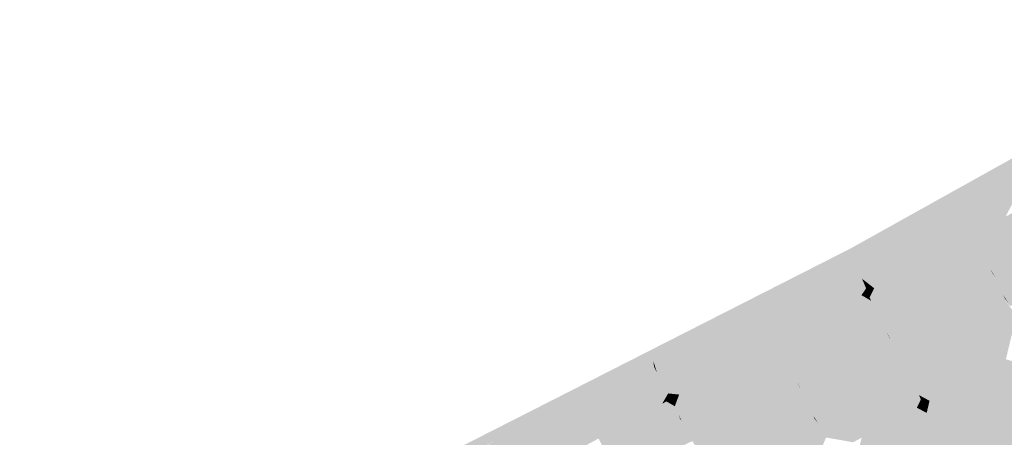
# Model space of a CAD drawing. Header units: metres. Extents: x 164696 to 183842, y 382615 to 387356.
# Tile 825 of 1056: x 182724.96 to 182733.61, y 386661.55 to 386665.22. Entities that reach past the tile are written whole.
import ezdxf

# ---------------------------------------------------------------- set-up
doc = ezdxf.new("R2010")
doc.units = ezdxf.units.M
doc.layers.add('C3D-SURFACE_TINSURFACE', color=7, linetype='Continuous')

msp = doc.modelspace()

# ---------------------------------------------------------------- linework, layer by layer
at = {"layer": 'C3D-SURFACE_TINSURFACE', "color": 11, "linetype": 'Continuous', "lineweight": -3, "true_color": 0xff8585}
for points in [[(182733.2525, 386663.7331), (182735.8681, 386665.2194), (182732.2625, 386663.2074)], [(182733.2525, 386663.7331), (182734.3267, 386664.3222), (182735.8681, 386665.2194)], [(182733.7964, 386663.8827), (182733.4745, 386663.4059), (182733.8249, 386663.9134)], [(182733.8249, 386663.9134), (182733.4745, 386663.4059), (182733.5117, 386663.4261)], [(182733.8249, 386663.9134), (182733.5117, 386663.4261), (182733.8353, 386663.9191)], [(182733.8314, 386663.9017), (182733.8353, 386663.9191), (182733.5117, 386663.4261)], [(182733.7465, 386663.836), (182733.3626, 386663.3452), (182733.3999, 386663.3654)], [(182733.6954, 386663.7821), (182733.3626, 386663.3452), (182733.7465, 386663.836)], [(182733.7465, 386663.836), (182733.3999, 386663.3654), (182733.7598, 386663.8432)], [(182733.7598, 386663.8432), (182733.3999, 386663.3654), (182733.4372, 386663.3857)], [(182733.7598, 386663.8432), (182733.4372, 386663.3857), (182733.7964, 386663.8827)], [(182733.7964, 386663.8827), (182733.4372, 386663.3857), (182733.4745, 386663.4059)], [(182733.8314, 386663.9017), (182733.5117, 386663.4261), (182733.549, 386663.4464)], [(182733.8314, 386663.9017), (182733.549, 386663.4464), (182733.5863, 386663.4666)], [(182733.8314, 386663.9017), (182733.5863, 386663.4666), (182733.843, 386663.908)], [(182733.843, 386663.908), (182733.5863, 386663.4666), (182733.6236, 386663.4868)], [(182733.6954, 386663.7821), (182733.2525, 386663.7331), (182732.2625, 386663.2074)], [(182733.6954, 386663.7821), (182732.2625, 386663.2074), (182733.3254, 386663.325)], [(182733.6954, 386663.7821), (182733.3254, 386663.325), (182733.3626, 386663.3452)], [(182733.6236, 386663.4868), (182733.476, 386663.06), (182733.6608, 386663.5071)], [(182733.6608, 386663.5071), (182733.476, 386663.06), (182733.494, 386663.0176)], [(182733.5863, 386663.4666), (182733.476, 386663.06), (182733.6236, 386663.4868)], [(182733.6608, 386663.5071), (182733.494, 386663.0176), (182733.5402, 386662.942)], [(182733.6608, 386663.5071), (182733.5402, 386662.942), (182733.698, 386663.5273)], [(182733.698, 386663.5273), (182733.5402, 386662.942), (182734.3099, 386663.3659)], [(182733.4372, 386663.3857), (182733.476, 386663.06), (182733.4745, 386663.4059)], [(182733.4745, 386663.4059), (182733.476, 386663.06), (182733.5117, 386663.4261)], [(182733.549, 386663.4464), (182733.476, 386663.06), (182733.5863, 386663.4666)], [(182733.549, 386663.4464), (182733.5117, 386663.4261), (182733.476, 386663.06)], [(182733.2882, 386663.3036), (182733.3254, 386663.325), (182732.2625, 386663.2074)], [(182733.2882, 386663.3036), (182733.476, 386663.06), (182733.3254, 386663.325)], [(182733.3254, 386663.325), (182733.476, 386663.06), (182733.3626, 386663.3452)], [(182733.3626, 386663.3452), (182733.476, 386663.06), (182733.3999, 386663.3654)], [(182733.3999, 386663.3654), (182733.476, 386663.06), (182733.4372, 386663.3857)], [(182733.5402, 386662.942), (182734.3326, 386663.3213), (182734.3099, 386663.3659)], [(182733.5402, 386662.942), (182734.3553, 386663.2766), (182734.3326, 386663.3213)], [(182733.2882, 386663.3036), (182732.2625, 386663.2074), (182733.2509, 386663.2834)], [(182732.2625, 386663.2074), (182733.2136, 386663.2632), (182733.2509, 386663.2834)], [(182732.2625, 386663.2074), (182733.1764, 386663.243), (182733.2136, 386663.2632)], [(182732.2625, 386663.2074), (182733.1391, 386663.2227), (182733.1764, 386663.243)], [(182732.2625, 386663.2074), (182733.1018, 386663.2025), (182733.1391, 386663.2227)], [(182733.1018, 386663.2025), (182733.476, 386663.06), (182733.1391, 386663.2227)], [(182733.1764, 386663.243), (182733.1391, 386663.2227), (182733.476, 386663.06)], [(182733.2136, 386663.2632), (182733.1764, 386663.243), (182733.476, 386663.06)], [(182733.2136, 386663.2632), (182733.476, 386663.06), (182733.2509, 386663.2834)], [(182733.2882, 386663.3036), (182733.2509, 386663.2834), (182733.476, 386663.06)], [(182734.3674, 386663.2468), (182734.3553, 386663.2766), (182733.5402, 386662.942)], [(182733.567, 386662.8788), (182734.3674, 386663.2468), (182733.5402, 386662.942)], [(182733.567, 386662.8788), (182734.3802, 386663.2165), (182734.3674, 386663.2468)], [(182725.0444, 386659.4419), (182732.2625, 386663.2074), (182720.4644, 386657.2005)], [(182725.0444, 386659.4419), (182729.1334, 386661.513), (182732.2625, 386663.2074)], [(182729.1334, 386661.513), (182730.527, 386662.2178), (182732.2625, 386663.2074)], [(182732.2625, 386663.2074), (182730.527, 386662.2178), (182731.5741, 386662.3686)], [(182732.2625, 386663.2074), (182731.5741, 386662.3686), (182731.6113, 386662.3889)], [(182731.6485, 386662.4091), (182732.2625, 386663.2074), (182731.6113, 386662.3889)], [(182731.6858, 386662.4293), (182732.2625, 386663.2074), (182731.6485, 386662.4091)], [(182731.6858, 386662.4293), (182731.7231, 386662.4507), (182732.2625, 386663.2074)], [(182731.7231, 386662.4507), (182731.7604, 386662.4709), (182732.2625, 386663.2074)], [(182731.7604, 386662.4709), (182731.7976, 386662.4911), (182732.2625, 386663.2074)], [(182731.7976, 386662.4911), (182731.8349, 386662.5113), (182732.2625, 386663.2074)], [(182731.8349, 386662.5113), (182731.8722, 386662.5316), (182732.2625, 386663.2074)], [(182731.8722, 386662.5316), (182731.9094, 386662.5518), (182732.2625, 386663.2074)], [(182731.9094, 386662.5518), (182731.9466, 386662.572), (182732.2625, 386663.2074)], [(182731.9839, 386662.5923), (182732.2625, 386663.2074), (182731.9466, 386662.572)], [(182731.9839, 386662.5923), (182732.0212, 386662.6125), (182732.2625, 386663.2074)], [(182732.0212, 386662.6125), (182732.2829, 386663.1078), (182732.2625, 386663.2074)], [(182732.6547, 386662.9586), (182732.2625, 386663.2074), (182732.2829, 386663.1078)], [(182732.6547, 386662.9586), (182732.692, 386662.9789), (182732.2625, 386663.2074)], [(182732.692, 386662.9789), (182732.7292, 386662.9991), (182732.2625, 386663.2074)], [(182732.7292, 386662.9991), (182732.7664, 386663.0193), (182732.2625, 386663.2074)], [(182732.7664, 386663.0193), (182732.8037, 386663.0395), (182732.2625, 386663.2074)], [(182732.2625, 386663.2074), (182732.8037, 386663.0395), (182732.841, 386663.0598)], [(182732.2625, 386663.2074), (182732.841, 386663.0598), (182732.8782, 386663.08)], [(182732.2625, 386663.2074), (182732.8782, 386663.08), (182732.9155, 386663.1002)], [(182732.9528, 386663.1216), (182732.2625, 386663.2074), (182732.9155, 386663.1002)], [(182732.9528, 386663.1216), (182732.9901, 386663.1418), (182732.2625, 386663.2074)], [(182732.9901, 386663.1418), (182733.0273, 386663.162), (182732.2625, 386663.2074)], [(182732.2625, 386663.2074), (182733.0273, 386663.162), (182733.0645, 386663.1823)], [(182732.2625, 386663.2074), (182733.0645, 386663.1823), (182733.1018, 386663.2025)], [(182732.9528, 386663.1216), (182733.5031, 386662.9988), (182732.9901, 386663.1418)], [(182732.9901, 386663.1418), (182733.5031, 386662.9988), (182733.0273, 386663.162)], [(182733.0273, 386663.162), (182733.494, 386663.0176), (182733.0645, 386663.1823)], [(182733.0273, 386663.162), (182733.5031, 386662.9988), (182733.494, 386663.0176)], [(182733.0645, 386663.1823), (182733.476, 386663.06), (182733.1018, 386663.2025)], [(182733.0645, 386663.1823), (182733.494, 386663.0176), (182733.476, 386663.06)], [(182733.567, 386662.8788), (182733.5849, 386662.8418), (182734.3802, 386663.2165)], [(182733.5849, 386662.8418), (182734.393, 386663.1863), (182734.3802, 386663.2165)], [(182733.5849, 386662.8418), (182734.4058, 386663.156), (182734.393, 386663.1863)], [(182733.5849, 386662.8418), (182733.6031, 386662.7963), (182734.4058, 386663.156)], [(182734.4058, 386663.156), (182733.6031, 386662.7963), (182733.6637, 386662.6978)], [(182732.0212, 386662.6125), (182732.0585, 386662.6327), (182732.2829, 386663.1078)], [(182732.0585, 386662.6327), (182732.0957, 386662.653), (182732.2829, 386663.1078)], [(182732.133, 386662.6743), (182732.2829, 386663.1078), (182732.0957, 386662.653)], [(182732.1702, 386662.6945), (182732.2829, 386663.1078), (182732.133, 386662.6743)], [(182732.1702, 386662.6945), (182732.3019, 386663.0694), (182732.2829, 386663.1078)], [(182732.1702, 386662.6945), (182732.2075, 386662.7148), (182732.3019, 386663.0694)], [(182732.2075, 386662.7148), (182732.3208, 386663.031), (182732.3019, 386663.0694)], [(182732.6547, 386662.9586), (182732.2829, 386663.1078), (182732.3019, 386663.0694)], [(182732.6174, 386662.9384), (182732.3019, 386663.0694), (182732.3208, 386663.031)], [(182732.6174, 386662.9384), (182732.6547, 386662.9586), (182732.3019, 386663.0694)], [(182732.8037, 386663.0395), (182732.6303, 386662.3714), (182732.841, 386663.0598)], [(182732.841, 386663.0598), (182732.6303, 386662.3714), (182732.6474, 386662.3409)], [(182732.841, 386663.0598), (182732.6474, 386662.3409), (182733.6031, 386662.7963)], [(182732.841, 386663.0598), (182733.6031, 386662.7963), (182732.8782, 386663.08)], [(182732.9155, 386663.1002), (182732.8782, 386663.08), (182733.567, 386662.8788)], [(182733.567, 386662.8788), (182732.8782, 386663.08), (182733.5849, 386662.8418)], [(182732.8782, 386663.08), (182733.6031, 386662.7963), (182733.5849, 386662.8418)], [(182732.9528, 386663.1216), (182732.9155, 386663.1002), (182733.567, 386662.8788)], [(182732.9528, 386663.1216), (182733.567, 386662.8788), (182733.5031, 386662.9988)], [(182732.2075, 386662.7148), (182732.2448, 386662.735), (182732.3208, 386663.031)], [(182732.2448, 386662.735), (182732.3398, 386662.9925), (182732.3208, 386663.031)], [(182732.2448, 386662.735), (182732.282, 386662.7552), (182732.3398, 386662.9925)], [(182732.282, 386662.7552), (182732.3622, 386662.9402), (182732.3398, 386662.9925)], [(182732.5801, 386662.9182), (182732.3208, 386663.031), (182732.3398, 386662.9925)], [(182732.5801, 386662.9182), (182732.6174, 386662.9384), (182732.3208, 386663.031)], [(182732.5429, 386662.8979), (182732.3398, 386662.9925), (182732.3622, 386662.9402)], [(182732.5429, 386662.8979), (182732.5801, 386662.9182), (182732.3398, 386662.9925)], [(182732.692, 386662.9789), (182732.6547, 386662.9586), (182732.5288, 386662.5719)], [(182732.692, 386662.9789), (182732.5288, 386662.5719), (182732.5551, 386662.518)], [(182732.6547, 386662.9586), (182732.6174, 386662.9384), (182732.5288, 386662.5719)], [(182732.7292, 386662.9991), (182732.692, 386662.9789), (182732.5551, 386662.518)], [(182732.7292, 386662.9991), (182732.5551, 386662.518), (182732.5814, 386662.4641)], [(182732.7664, 386663.0193), (182732.7292, 386662.9991), (182732.5814, 386662.4641)], [(182732.7664, 386663.0193), (182732.5814, 386662.4641), (182732.6131, 386662.4018)], [(182732.7664, 386663.0193), (182732.6131, 386662.4018), (182732.8037, 386663.0395)], [(182732.8037, 386663.0395), (182732.6131, 386662.4018), (182732.6303, 386662.3714)], [(182733.5402, 386662.942), (182733.494, 386663.0176), (182733.5031, 386662.9988)], [(182733.567, 386662.8788), (182733.5402, 386662.942), (182733.5031, 386662.9988)], [(182732.282, 386662.7552), (182732.3193, 386662.7754), (182732.3622, 386662.9402)], [(182732.3566, 386662.7957), (182732.3622, 386662.9402), (182732.3193, 386662.7754)], [(182732.3566, 386662.7957), (182732.3975, 386662.8551), (182732.3622, 386662.9402)], [(182732.4683, 386662.8564), (182732.3622, 386662.9402), (182732.3975, 386662.8551)], [(182732.5056, 386662.8766), (182732.3622, 386662.9402), (182732.4683, 386662.8564)], [(182732.5056, 386662.8766), (182732.5429, 386662.8979), (182732.3622, 386662.9402)], [(182732.5056, 386662.8766), (182732.4683, 386662.8564), (182732.4421, 386662.7461)], [(182732.5056, 386662.8766), (182732.4421, 386662.7461), (182732.4568, 386662.7173)], [(182732.5056, 386662.8766), (182732.4568, 386662.7173), (182732.4714, 386662.6885)], [(182732.5429, 386662.8979), (182732.5056, 386662.8766), (182732.4714, 386662.6885)], [(182732.5429, 386662.8979), (182732.4714, 386662.6885), (182732.4861, 386662.6597)], [(182732.5429, 386662.8979), (182732.4861, 386662.6597), (182732.5801, 386662.9182)], [(182732.5801, 386662.9182), (182732.4861, 386662.6597), (182732.5025, 386662.6258)], [(182732.6174, 386662.9384), (182732.5801, 386662.9182), (182732.5025, 386662.6258)], [(182732.6174, 386662.9384), (182732.5025, 386662.6258), (182732.5288, 386662.5719)], [(182732.3566, 386662.7957), (182732.3193, 386662.7754), (182732.4421, 386662.7461)], [(182732.3566, 386662.7957), (182732.3938, 386662.8159), (182732.3975, 386662.8551)], [(182732.3566, 386662.7957), (182732.4128, 386662.8036), (182732.3938, 386662.8159)], [(182732.3566, 386662.7957), (182732.4274, 386662.7749), (182732.4128, 386662.8036)], [(182732.3566, 386662.7957), (182732.4421, 386662.7461), (182732.4274, 386662.7749)], [(182732.3938, 386662.8159), (182732.4311, 386662.8361), (182732.3975, 386662.8551)], [(182732.3938, 386662.8159), (182732.4128, 386662.8036), (182732.4311, 386662.8361)], [(182732.4311, 386662.8361), (182732.4683, 386662.8564), (182732.3975, 386662.8551)], [(182732.4311, 386662.8361), (182732.4128, 386662.8036), (182732.4274, 386662.7749)], [(182732.4311, 386662.8361), (182732.4274, 386662.7749), (182732.4683, 386662.8564)], [(182732.4683, 386662.8564), (182732.4274, 386662.7749), (182732.4421, 386662.7461)], [(182733.6031, 386662.7963), (182732.6474, 386662.3409), (182732.6646, 386662.3104)], [(182733.365, 386662.0903), (182733.6031, 386662.7963), (182732.6646, 386662.3104)], [(182733.365, 386662.0903), (182733.4023, 386662.1105), (182733.6031, 386662.7963)], [(182733.4023, 386662.1105), (182733.6164, 386662.7679), (182733.6031, 386662.7963)], [(182733.6031, 386662.7963), (182733.6164, 386662.7679), (182733.6637, 386662.6978)], [(182732.1702, 386662.6945), (182732.5025, 386662.6258), (182732.2075, 386662.7148)], [(182732.2075, 386662.7148), (182732.5025, 386662.6258), (182732.2448, 386662.735)], [(182732.2448, 386662.735), (182732.4714, 386662.6885), (182732.282, 386662.7552)], [(182732.2448, 386662.735), (182732.4861, 386662.6597), (182732.4714, 386662.6885)], [(182732.2448, 386662.735), (182732.5025, 386662.6258), (182732.4861, 386662.6597)], [(182732.3193, 386662.7754), (182732.282, 386662.7552), (182732.4568, 386662.7173)], [(182732.282, 386662.7552), (182732.4714, 386662.6885), (182732.4568, 386662.7173)], [(182732.3193, 386662.7754), (182732.4568, 386662.7173), (182732.4421, 386662.7461)], [(182733.4023, 386662.1105), (182733.6297, 386662.7395), (182733.6164, 386662.7679)], [(182733.4395, 386662.1307), (182733.6297, 386662.7395), (182733.4023, 386662.1105)], [(182733.4768, 386662.151), (182733.6297, 386662.7395), (182733.4395, 386662.1307)], [(182733.5141, 386662.1712), (182733.6297, 386662.7395), (182733.4768, 386662.151)], [(182733.5514, 386662.1914), (182733.6297, 386662.7395), (182733.5141, 386662.1712)], [(182733.5514, 386662.1914), (182733.6901, 386662.6528), (182733.6297, 386662.7395)], [(182731.9839, 386662.5923), (182732.5959, 386662.4323), (182732.0212, 386662.6125)], [(182732.0212, 386662.6125), (182732.5959, 386662.4323), (182732.0585, 386662.6327)], [(182732.0585, 386662.6327), (182732.5814, 386662.4641), (182732.0957, 386662.653)], [(182732.0585, 386662.6327), (182732.5959, 386662.4323), (182732.5814, 386662.4641)], [(182732.133, 386662.6743), (182732.0957, 386662.653), (182732.5551, 386662.518)], [(182732.0957, 386662.653), (182732.5814, 386662.4641), (182732.5551, 386662.518)], [(182732.1702, 386662.6945), (182732.133, 386662.6743), (182732.5288, 386662.5719)], [(182732.133, 386662.6743), (182732.5551, 386662.518), (182732.5288, 386662.5719)], [(182732.1702, 386662.6945), (182732.5288, 386662.5719), (182732.5025, 386662.6258)], [(182733.5887, 386662.2117), (182733.6901, 386662.6528), (182733.5514, 386662.1914)], [(182733.5887, 386662.2117), (182733.7164, 386662.6079), (182733.6901, 386662.6528)], [(182731.9839, 386662.5923), (182731.9466, 386662.572), (182731.7948, 386662.0336)], [(182731.9839, 386662.5923), (182731.7948, 386662.0336), (182732.5959, 386662.4323)], [(182731.9094, 386662.5518), (182731.7948, 386662.0336), (182731.9466, 386662.572)], [(182731.8722, 386662.5316), (182731.7948, 386662.0336), (182731.9094, 386662.5518)], [(182731.8349, 386662.5113), (182731.7948, 386662.0336), (182731.8722, 386662.5316)], [(182733.626, 386662.2319), (182733.7164, 386662.6079), (182733.5887, 386662.2117)], [(182731.6858, 386662.4293), (182731.7948, 386662.0336), (182731.7231, 386662.4507)], [(182731.7231, 386662.4507), (182731.7948, 386662.0336), (182731.7604, 386662.4709)], [(182731.7604, 386662.4709), (182731.7948, 386662.0336), (182731.7976, 386662.4911)], [(182731.7976, 386662.4911), (182731.7948, 386662.0336), (182731.8349, 386662.5113)], [(182732.5814, 386662.4641), (182732.5959, 386662.4323), (182732.6131, 386662.4018)], [(182731.5368, 386662.3484), (182731.5741, 386662.3686), (182730.527, 386662.2178)], [(182731.5368, 386662.3484), (182731.7948, 386662.0336), (182731.5741, 386662.3686)], [(182731.5741, 386662.3686), (182731.7948, 386662.0336), (182731.6113, 386662.3889)], [(182731.6485, 386662.4091), (182731.6113, 386662.3889), (182731.7948, 386662.0336)], [(182731.6858, 386662.4293), (182731.6485, 386662.4091), (182731.7948, 386662.0336)], [(182731.7948, 386662.0336), (182732.6131, 386662.4018), (182732.5959, 386662.4323)], [(182731.7948, 386662.0336), (182732.6303, 386662.3714), (182732.6131, 386662.4018)], [(182731.7948, 386662.0336), (182731.8181, 386661.9718), (182732.6303, 386662.3714)], [(182731.8272, 386661.9508), (182732.6303, 386662.3714), (182731.8181, 386661.9718)], [(182731.8272, 386661.9508), (182732.6474, 386662.3409), (182732.6303, 386662.3714)], [(182731.4995, 386662.3282), (182731.5368, 386662.3484), (182730.527, 386662.2178)], [(182731.4622, 386662.3079), (182731.4995, 386662.3282), (182730.527, 386662.2178)], [(182731.425, 386662.2877), (182731.4622, 386662.3079), (182730.527, 386662.2178)], [(182731.425, 386662.2877), (182730.527, 386662.2178), (182731.3877, 386662.2675)], [(182731.3504, 386662.2472), (182731.3877, 386662.2675), (182730.527, 386662.2178)], [(182731.3504, 386662.2472), (182731.7948, 386662.0336), (182731.3877, 386662.2675)], [(182731.425, 386662.2877), (182731.3877, 386662.2675), (182731.7948, 386662.0336)], [(182731.425, 386662.2877), (182731.7948, 386662.0336), (182731.4622, 386662.3079)], [(182731.4622, 386662.3079), (182731.7948, 386662.0336), (182731.4995, 386662.3282)], [(182731.4995, 386662.3282), (182731.7948, 386662.0336), (182731.5368, 386662.3484)], [(182731.8445, 386661.9098), (182732.6474, 386662.3409), (182731.8272, 386661.9508)], [(182731.8445, 386661.9098), (182732.6646, 386662.3104), (182732.6474, 386662.3409)], [(182731.8445, 386661.9098), (182732.6817, 386662.2799), (182732.6646, 386662.3104)], [(182731.8445, 386661.9098), (182731.8688, 386661.8553), (182732.6817, 386662.2799)], [(182731.8688, 386661.8553), (182731.9024, 386661.7958), (182732.6817, 386662.2799)], [(182731.9024, 386661.7958), (182732.5075, 386661.6228), (182732.6817, 386662.2799)], [(182732.6817, 386662.2799), (182732.5075, 386661.6228), (182732.5448, 386661.643)], [(182732.7011, 386662.2496), (182732.6817, 386662.2799), (182732.5448, 386661.643)], [(182733.365, 386662.0903), (182732.6646, 386662.3104), (182732.6817, 386662.2799)], [(182732.7011, 386662.2496), (182733.365, 386662.0903), (182732.6817, 386662.2799)], [(182729.0814, 386661.4379), (182730.527, 386662.2178), (182728.2026, 386661.0014)], [(182729.1334, 386661.513), (182728.2026, 386661.0014), (182730.527, 386662.2178)], [(182729.1527, 386661.4057), (182730.527, 386662.2178), (182729.0814, 386661.4379)], [(182729.1527, 386661.4057), (182729.9344, 386661.4741), (182730.527, 386662.2178)], [(182729.9717, 386661.4943), (182730.527, 386662.2178), (182729.9344, 386661.4741)], [(182729.9717, 386661.4943), (182730.009, 386661.5145), (182730.527, 386662.2178)], [(182730.009, 386661.5145), (182730.0462, 386661.5348), (182730.527, 386662.2178)], [(182730.0462, 386661.5348), (182730.0835, 386661.555), (182730.527, 386662.2178)], [(182730.0835, 386661.555), (182730.1208, 386661.5763), (182730.527, 386662.2178)], [(182730.1208, 386661.5763), (182730.158, 386661.5966), (182730.527, 386662.2178)], [(182730.158, 386661.5966), (182730.1953, 386661.6168), (182730.527, 386662.2178)], [(182730.2325, 386661.637), (182730.527, 386662.2178), (182730.1953, 386661.6168)], [(182730.2325, 386661.637), (182730.2698, 386661.6572), (182730.527, 386662.2178)], [(182730.2698, 386661.6572), (182730.5343, 386662.1633), (182730.527, 386662.2178)], [(182731.3132, 386662.2259), (182731.3504, 386662.2472), (182730.527, 386662.2178)], [(182731.3132, 386662.2259), (182730.527, 386662.2178), (182731.276, 386662.2057)], [(182730.9033, 386662.0023), (182730.527, 386662.2178), (182730.5601, 386662.1117)], [(182730.9033, 386662.0023), (182730.9406, 386662.0236), (182730.527, 386662.2178)], [(182730.9406, 386662.0236), (182730.9778, 386662.0438), (182730.527, 386662.2178)], [(182731.015, 386662.0641), (182730.527, 386662.2178), (182730.9778, 386662.0438)], [(182731.015, 386662.0641), (182731.0523, 386662.0843), (182730.527, 386662.2178)], [(182731.0896, 386662.1045), (182730.527, 386662.2178), (182731.0523, 386662.0843)], [(182731.0896, 386662.1045), (182731.1269, 386662.1248), (182730.527, 386662.2178)], [(182731.1269, 386662.1248), (182731.1641, 386662.145), (182730.527, 386662.2178)], [(182730.527, 386662.2178), (182730.5343, 386662.1633), (182730.5601, 386662.1117)], [(182731.2014, 386662.1652), (182730.527, 386662.2178), (182731.1641, 386662.145)], [(182731.2014, 386662.1652), (182731.2387, 386662.1854), (182730.527, 386662.2178)], [(182731.2387, 386662.1854), (182731.276, 386662.2057), (182730.527, 386662.2178)], [(182731.2014, 386662.1652), (182731.8181, 386661.9718), (182731.2387, 386662.1854)], [(182731.2387, 386662.1854), (182731.809, 386661.9928), (182731.276, 386662.2057)], [(182731.2387, 386662.1854), (182731.8181, 386661.9718), (182731.809, 386661.9928)], [(182731.3132, 386662.2259), (182731.276, 386662.2057), (182731.7948, 386662.0336)], [(182731.276, 386662.2057), (182731.809, 386661.9928), (182731.7948, 386662.0336)], [(182731.3132, 386662.2259), (182731.7948, 386662.0336), (182731.3504, 386662.2472)], [(182732.7254, 386662.2022), (182732.7011, 386662.2496), (182732.5448, 386661.643)], [(182732.7254, 386662.2022), (182732.5448, 386661.643), (182732.5821, 386661.6632)], [(182732.7497, 386662.1548), (182732.7254, 386662.2022), (182732.5821, 386661.6632)], [(182732.7011, 386662.2496), (182733.3277, 386662.0701), (182733.365, 386662.0903)], [(182733.2904, 386662.0498), (182733.3277, 386662.0701), (182732.7011, 386662.2496)], [(182733.2904, 386662.0498), (182732.7011, 386662.2496), (182732.7254, 386662.2022)], [(182733.2904, 386662.0498), (182732.7254, 386662.2022), (182733.2531, 386662.0285)], [(182732.7497, 386662.1548), (182733.2531, 386662.0285), (182732.7254, 386662.2022)], [(182733.5514, 386662.1914), (182733.5141, 386662.1712), (182734.0537, 386662.0156)], [(182733.9504, 386662.0928), (182733.5887, 386662.2117), (182733.5514, 386662.1914)], [(182733.9504, 386662.0928), (182733.5514, 386662.1914), (182733.9442, 386662.0894)], [(182733.9442, 386662.0894), (182733.5514, 386662.1914), (182734.0537, 386662.0156)], [(182733.626, 386662.2319), (182733.5887, 386662.2117), (182733.9918, 386662.1224)], [(182733.9504, 386662.0928), (182733.9918, 386662.1224), (182733.5887, 386662.2117)], [(182730.2698, 386661.6572), (182730.3071, 386661.6775), (182730.5343, 386662.1633)], [(182730.3071, 386661.6775), (182730.3444, 386661.6977), (182730.5343, 386662.1633)], [(182730.3444, 386661.6977), (182730.3816, 386661.7179), (182730.5343, 386662.1633)], [(182730.3816, 386661.7179), (182730.4188, 386661.7382), (182730.5343, 386662.1633)], [(182730.4188, 386661.7382), (182730.5601, 386662.1117), (182730.5343, 386662.1633)], [(182730.4561, 386661.7584), (182730.5601, 386662.1117), (182730.4188, 386661.7382)], [(182730.4561, 386661.7584), (182730.5859, 386662.0602), (182730.5601, 386662.1117)], [(182730.866, 386661.982), (182730.5601, 386662.1117), (182730.5859, 386662.0602)], [(182730.866, 386661.982), (182730.9033, 386662.0023), (182730.5601, 386662.1117)], [(182731.0896, 386662.1045), (182731.0523, 386662.0843), (182730.8939, 386661.4726)], [(182731.0896, 386662.1045), (182730.8939, 386661.4726), (182730.9167, 386661.4336)], [(182731.0896, 386662.1045), (182730.9167, 386661.4336), (182731.1269, 386662.1248)], [(182731.1269, 386662.1248), (182730.9167, 386661.4336), (182730.9394, 386661.3947)], [(182731.1269, 386662.1248), (182730.9394, 386661.3947), (182731.8688, 386661.8553)], [(182731.1269, 386662.1248), (182731.8445, 386661.9098), (182731.1641, 386662.145)], [(182731.1269, 386662.1248), (182731.8688, 386661.8553), (182731.8445, 386661.9098)], [(182731.2014, 386662.1652), (182731.1641, 386662.145), (182731.8445, 386661.9098)], [(182731.2014, 386662.1652), (182731.8272, 386661.9508), (182731.8181, 386661.9718)], [(182731.2014, 386662.1652), (182731.8445, 386661.9098), (182731.8272, 386661.9508)], [(182732.7497, 386662.1548), (182732.5821, 386661.6632), (182732.6193, 386661.6835)], [(182732.7497, 386662.1548), (182732.6193, 386661.6835), (182732.774, 386662.1074)], [(182732.774, 386662.1074), (182732.6193, 386661.6835), (182732.6566, 386661.7037)], [(182732.774, 386662.1074), (182732.6566, 386661.7037), (182732.7926, 386662.0656)], [(182732.7497, 386662.1548), (182733.2158, 386662.0083), (182733.2531, 386662.0285)], [(182733.1786, 386661.988), (182733.2158, 386662.0083), (182732.7497, 386662.1548)], [(182733.1786, 386661.988), (182732.7497, 386662.1548), (182732.774, 386662.1074)], [(182733.1786, 386661.988), (182732.774, 386662.1074), (182733.1413, 386661.9678)], [(182733.1413, 386661.9678), (182732.774, 386662.1074), (182732.7926, 386662.0656)], [(182733.7587, 386661.4107), (182733.4023, 386662.1105), (182733.365, 386662.0903)], [(182733.7652, 386661.4955), (182733.4395, 386662.1307), (182733.4023, 386662.1105)], [(182733.7587, 386661.4107), (182733.7622, 386661.4084), (182733.4023, 386662.1105)], [(182733.7622, 386661.4084), (182733.7648, 386661.4846), (182733.4023, 386662.1105)], [(182733.7652, 386661.4955), (182733.4023, 386662.1105), (182733.7648, 386661.4846)], [(182733.7596, 386661.5993), (182733.4768, 386662.151), (182733.4395, 386662.1307)], [(182733.7652, 386661.4955), (182733.7675, 386661.5645), (182733.4395, 386662.1307)], [(182733.7596, 386661.5993), (182733.4395, 386662.1307), (182733.7675, 386661.5645)], [(182733.8283, 386661.5583), (182733.5141, 386662.1712), (182733.4768, 386662.151)], [(182733.8221, 386661.5549), (182733.4768, 386662.151), (182733.7596, 386661.5993)], [(182733.8283, 386661.5583), (182733.4768, 386662.151), (182733.8221, 386661.5549)], [(182733.8283, 386661.5583), (182734.0765, 386661.9665), (182733.5141, 386662.1712)], [(182733.5141, 386662.1712), (182734.0765, 386661.9665), (182734.0537, 386662.0156)], [(182730.4934, 386661.7786), (182730.5859, 386662.0602), (182730.4561, 386661.7584)], [(182730.4934, 386661.7786), (182730.5306, 386661.8), (182730.5859, 386662.0602)], [(182730.5306, 386661.8), (182730.6035, 386662.0219), (182730.5859, 386662.0602)], [(182730.5679, 386661.8202), (182730.6035, 386662.0219), (182730.5306, 386661.8)], [(182730.5679, 386661.8202), (182730.6306, 386661.9765), (182730.6035, 386662.0219)], [(182730.8288, 386661.9618), (182730.5859, 386662.0602), (182730.6035, 386662.0219)], [(182730.8288, 386661.9618), (182730.866, 386661.982), (182730.5859, 386662.0602)], [(182730.7915, 386661.9416), (182730.6035, 386662.0219), (182730.6306, 386661.9765)], [(182730.7915, 386661.9416), (182730.8288, 386661.9618), (182730.6035, 386662.0219)], [(182730.8143, 386661.6132), (182730.9406, 386662.0236), (182730.9033, 386662.0023)], [(182730.8143, 386661.6132), (182730.8323, 386661.5801), (182730.9406, 386662.0236)], [(182730.9406, 386662.0236), (182730.8323, 386661.5801), (182730.9778, 386662.0438)], [(182730.9778, 386662.0438), (182730.8323, 386661.5801), (182730.8484, 386661.5505)], [(182731.015, 386662.0641), (182730.9778, 386662.0438), (182730.8484, 386661.5505)], [(182731.015, 386662.0641), (182730.8484, 386661.5505), (182730.8711, 386661.5116)], [(182731.015, 386662.0641), (182730.8711, 386661.5116), (182731.0523, 386662.0843)], [(182731.0523, 386662.0843), (182730.8711, 386661.5116), (182730.8939, 386661.4726)], [(182731.7948, 386662.0336), (182731.809, 386661.9928), (182731.8181, 386661.9718)], [(182732.7926, 386662.0656), (182732.6566, 386661.7037), (182732.6939, 386661.725)], [(182732.7926, 386662.0656), (182732.6939, 386661.725), (182732.8099, 386662.0283)], [(182732.8099, 386662.0283), (182732.6939, 386661.725), (182732.7312, 386661.7453)], [(182732.8272, 386661.991), (182732.8099, 386662.0283), (182732.7312, 386661.7453)], [(182733.1413, 386661.9678), (182732.7926, 386662.0656), (182733.104, 386661.9476)], [(182733.104, 386661.9476), (182732.7926, 386662.0656), (182732.8099, 386662.0283)], [(182733.104, 386661.9476), (182732.8099, 386662.0283), (182733.0668, 386661.9273)], [(182733.0668, 386661.9273), (182732.8099, 386662.0283), (182732.8272, 386661.991)], [(182733.2158, 386662.0083), (182733.053, 386661.5021), (182733.0766, 386661.4576)], [(182733.1786, 386661.988), (182733.053, 386661.5021), (182733.2158, 386662.0083)], [(182733.6303, 386661.2941), (182733.2531, 386662.0285), (182733.0766, 386661.4576)], [(182733.2531, 386662.0285), (182733.2158, 386662.0083), (182733.0766, 386661.4576)], [(182733.6676, 386661.3143), (182733.2904, 386662.0498), (182733.2531, 386662.0285)], [(182733.6303, 386661.2941), (182733.6676, 386661.3143), (182733.2531, 386662.0285)], [(182733.7048, 386661.3345), (182733.3277, 386662.0701), (182733.2904, 386662.0498)], [(182733.6676, 386661.3143), (182733.7048, 386661.3345), (182733.2904, 386662.0498)], [(182733.7125, 386661.4058), (182733.365, 386662.0903), (182733.3277, 386662.0701)], [(182733.7235, 386661.3446), (182733.7125, 386661.4058), (182733.3277, 386662.0701)], [(182733.7235, 386661.3446), (182733.3277, 386662.0701), (182733.7048, 386661.3345)], [(182733.7125, 386661.4058), (182733.7232, 386661.3915), (182733.365, 386662.0903)], [(182733.7587, 386661.4107), (182733.365, 386662.0903), (182733.7232, 386661.3915)], [(182730.5679, 386661.8202), (182730.6052, 386661.8404), (182730.6306, 386661.9765)], [(182730.6052, 386661.8404), (182730.6576, 386661.931), (182730.6306, 386661.9765)], [(182730.6425, 386661.8607), (182730.6576, 386661.931), (182730.6052, 386661.8404)], [(182730.7542, 386661.9213), (182730.6306, 386661.9765), (182730.6576, 386661.931)], [(182730.7542, 386661.9213), (182730.7915, 386661.9416), (182730.6306, 386661.9765)], [(182730.6425, 386661.8607), (182730.6803, 386661.8963), (182730.6576, 386661.931)], [(182730.7169, 386661.9011), (182730.6576, 386661.931), (182730.6803, 386661.8963)], [(182730.7169, 386661.9011), (182730.7542, 386661.9213), (182730.6576, 386661.931)], [(182730.7169, 386661.9011), (182730.7163, 386661.8186), (182730.7542, 386661.9213)], [(182730.7542, 386661.9213), (182730.7163, 386661.8186), (182730.7343, 386661.7798)], [(182730.7542, 386661.9213), (182730.7343, 386661.7798), (182730.7915, 386661.9416)], [(182730.7915, 386661.9416), (182730.7343, 386661.7798), (182730.7522, 386661.741)], [(182730.7522, 386661.741), (182730.866, 386661.982), (182730.8288, 386661.9618)], [(182730.7522, 386661.741), (182730.7783, 386661.6793), (182730.866, 386661.982)], [(182730.7915, 386661.9416), (182730.7522, 386661.741), (182730.8288, 386661.9618)], [(182730.866, 386661.982), (182730.7783, 386661.6793), (182730.9033, 386662.0023)], [(182730.9033, 386662.0023), (182730.7783, 386661.6793), (182730.7963, 386661.6462)], [(182730.8143, 386661.6132), (182730.9033, 386662.0023), (182730.7963, 386661.6462)], [(182732.8272, 386661.991), (182732.7312, 386661.7453), (182732.7685, 386661.7655)], [(182732.8444, 386661.9536), (182732.8272, 386661.991), (182732.7685, 386661.7655)], [(182732.8444, 386661.9536), (182732.7685, 386661.7655), (182732.8058, 386661.7857)], [(182732.8444, 386661.9536), (182732.8058, 386661.7857), (182732.8617, 386661.9163)], [(182733.0295, 386661.9071), (182733.0668, 386661.9273), (182732.8272, 386661.991)], [(182733.0295, 386661.9071), (182732.8272, 386661.991), (182732.8444, 386661.9536)], [(182733.0295, 386661.9071), (182732.8444, 386661.9536), (182732.9921, 386661.8869)], [(182732.9921, 386661.8869), (182732.8444, 386661.9536), (182732.8617, 386661.9163)], [(182732.9684, 386661.6798), (182732.9876, 386661.6397), (182733.0668, 386661.9273)], [(182733.0295, 386661.9071), (182732.9684, 386661.6798), (182733.0668, 386661.9273)], [(182733.1413, 386661.9678), (182732.9876, 386661.6397), (182733.0059, 386661.5912)], [(182733.1413, 386661.9678), (182733.104, 386661.9476), (182732.9876, 386661.6397)], [(182733.104, 386661.9476), (182733.0668, 386661.9273), (182732.9876, 386661.6397)], [(182733.1413, 386661.9678), (182733.0059, 386661.5912), (182733.0294, 386661.5467)], [(182733.1786, 386661.988), (182733.0294, 386661.5467), (182733.053, 386661.5021)], [(182733.1786, 386661.988), (182733.1413, 386661.9678), (182733.0294, 386661.5467)], [(182730.5679, 386661.8202), (182730.7343, 386661.7798), (182730.6052, 386661.8404)], [(182730.6425, 386661.8607), (182730.6052, 386661.8404), (182730.7163, 386661.8186)], [(182730.6052, 386661.8404), (182730.7343, 386661.7798), (182730.7163, 386661.8186)], [(182730.6425, 386661.8607), (182730.6797, 386661.8809), (182730.6803, 386661.8963)], [(182730.6425, 386661.8607), (182730.6983, 386661.8575), (182730.6797, 386661.8809)], [(182730.6425, 386661.8607), (182730.7163, 386661.8186), (182730.6983, 386661.8575)], [(182730.6797, 386661.8809), (182730.7169, 386661.9011), (182730.6803, 386661.8963)], [(182730.6797, 386661.8809), (182730.6983, 386661.8575), (182730.7169, 386661.9011)], [(182730.7169, 386661.9011), (182730.6983, 386661.8575), (182730.7163, 386661.8186)], [(182730.9612, 386661.3621), (182731.8688, 386661.8553), (182730.9394, 386661.3947)], [(182730.9612, 386661.3621), (182731.6501, 386661.1564), (182731.8688, 386661.8553)], [(182731.8688, 386661.8553), (182731.6501, 386661.1564), (182731.6873, 386661.1766)], [(182731.8688, 386661.8553), (182731.6873, 386661.1766), (182731.9024, 386661.7958)], [(182732.8617, 386661.9163), (182732.8058, 386661.7857), (182732.843, 386661.806)], [(182732.879, 386661.879), (182732.8617, 386661.9163), (182732.843, 386661.806)], [(182732.879, 386661.879), (182732.843, 386661.806), (182732.8803, 386661.8262)], [(182732.9921, 386661.8869), (182732.8617, 386661.9163), (182732.9549, 386661.8666)], [(182732.8617, 386661.9163), (182732.879, 386661.879), (182732.9549, 386661.8666)], [(182732.879, 386661.879), (182732.9176, 386661.8464), (182732.9549, 386661.8666)], [(182732.879, 386661.879), (182732.8916, 386661.8399), (182732.9176, 386661.8464)], [(182732.8916, 386661.8399), (182732.879, 386661.879), (182732.8803, 386661.8262)], [(182732.9108, 386661.7999), (182732.8916, 386661.8399), (182732.8803, 386661.8262)], [(182732.9108, 386661.7999), (182732.9176, 386661.8464), (182732.8916, 386661.8399)], [(182732.9108, 386661.7999), (182732.93, 386661.7598), (182732.9549, 386661.8666)], [(182732.9108, 386661.7999), (182732.9549, 386661.8666), (182732.9176, 386661.8464)], [(182732.9921, 386661.8869), (182732.93, 386661.7598), (182732.9492, 386661.7198)], [(182732.9921, 386661.8869), (182732.9549, 386661.8666), (182732.93, 386661.7598)], [(182733.0295, 386661.9071), (182732.9492, 386661.7198), (182732.9684, 386661.6798)], [(182733.0295, 386661.9071), (182732.9921, 386661.8869), (182732.9492, 386661.7198)], [(182730.7963, 386661.6462), (182730.4561, 386661.7584), (182730.4188, 386661.7382)], [(182730.4934, 386661.7786), (182730.4561, 386661.7584), (182730.7783, 386661.6793)], [(182730.7963, 386661.6462), (182730.7783, 386661.6793), (182730.4561, 386661.7584)], [(182730.4934, 386661.7786), (182730.7603, 386661.7124), (182730.5306, 386661.8)], [(182730.4934, 386661.7786), (182730.7783, 386661.6793), (182730.7603, 386661.7124)], [(182730.5679, 386661.8202), (182730.5306, 386661.8), (182730.7603, 386661.7124)], [(182730.5679, 386661.8202), (182730.7522, 386661.741), (182730.7343, 386661.7798)], [(182730.5679, 386661.8202), (182730.7603, 386661.7124), (182730.7522, 386661.741)], [(182731.9024, 386661.7958), (182731.6873, 386661.1766), (182731.7134, 386661.1908)], [(182731.9024, 386661.7958), (182731.7134, 386661.1908), (182731.7436, 386661.261)], [(182731.9024, 386661.7958), (182731.7436, 386661.261), (182731.7467, 386661.2626)], [(182731.9024, 386661.7958), (182731.7467, 386661.2626), (182731.9165, 386661.7669)], [(182731.9165, 386661.7669), (182731.7467, 386661.2626), (182731.7797, 386661.2805)], [(182731.9165, 386661.7669), (182731.7797, 386661.2805), (182731.783, 386661.2822)], [(182731.9165, 386661.7669), (182731.783, 386661.2822), (182731.9306, 386661.7379)], [(182731.9024, 386661.7958), (182732.4703, 386661.6025), (182732.5075, 386661.6228)], [(182731.9024, 386661.7958), (182731.9165, 386661.7669), (182732.4703, 386661.6025)], [(182731.9165, 386661.7669), (182732.4329, 386661.5823), (182732.4703, 386661.6025)], [(182731.9165, 386661.7669), (182731.9306, 386661.7379), (182732.4329, 386661.5823)], [(182732.9684, 386661.6798), (182732.7685, 386661.7655), (182732.7312, 386661.7453)], [(182732.9492, 386661.7198), (182732.8058, 386661.7857), (182732.7685, 386661.7655)], [(182732.9684, 386661.6798), (182732.9492, 386661.7198), (182732.7685, 386661.7655)], [(182732.93, 386661.7598), (182732.843, 386661.806), (182732.8058, 386661.7857)], [(182732.9492, 386661.7198), (182732.93, 386661.7598), (182732.8058, 386661.7857)], [(182732.9108, 386661.7999), (182732.8803, 386661.8262), (182732.843, 386661.806)], [(182732.9108, 386661.7999), (182732.843, 386661.806), (182732.93, 386661.7598)], [(182730.3071, 386661.6775), (182730.2204, 386661.2084), (182730.3444, 386661.6977)], [(182730.2204, 386661.2084), (182730.8484, 386661.5505), (182730.3444, 386661.6977)], [(182730.2698, 386661.6572), (182730.2204, 386661.2084), (182730.3071, 386661.6775)], [(182730.3444, 386661.6977), (182730.8323, 386661.5801), (182730.3816, 386661.7179)], [(182730.3444, 386661.6977), (182730.8484, 386661.5505), (182730.8323, 386661.5801)], [(182730.8143, 386661.6132), (182730.4188, 386661.7382), (182730.3816, 386661.7179)], [(182730.8143, 386661.6132), (182730.3816, 386661.7179), (182730.8323, 386661.5801)], [(182730.8143, 386661.6132), (182730.7963, 386661.6462), (182730.4188, 386661.7382)], [(182730.7522, 386661.741), (182730.7603, 386661.7124), (182730.7783, 386661.6793)], [(182731.9447, 386661.709), (182731.9306, 386661.7379), (182731.783, 386661.2822)], [(182731.9447, 386661.709), (182731.783, 386661.2822), (182731.7847, 386661.2786)], [(182731.9447, 386661.709), (182731.7847, 386661.2786), (182731.8173, 386661.2963)], [(182731.9447, 386661.709), (182731.8173, 386661.2963), (182731.85, 386661.314)], [(182731.9447, 386661.709), (182731.85, 386661.314), (182731.8826, 386661.3317)], [(182731.9738, 386661.6736), (182731.9447, 386661.709), (182731.8826, 386661.3317)], [(182731.9738, 386661.6736), (182731.8826, 386661.3317), (182731.8831, 386661.3149)], [(182731.9738, 386661.6736), (182731.8831, 386661.3149), (182731.8861, 386661.3131)], [(182731.9738, 386661.6736), (182731.8861, 386661.3131), (182731.9978, 386661.6311)], [(182731.9738, 386661.6736), (182732.4329, 386661.5823), (182731.9306, 386661.7379)], [(182731.9738, 386661.6736), (182731.9306, 386661.7379), (182731.9447, 386661.709)], [(182731.9738, 386661.6736), (182732.3956, 386661.5621), (182732.4329, 386661.5823)], [(182731.9738, 386661.6736), (182732.3584, 386661.5419), (182732.3956, 386661.5621)], [(182731.9738, 386661.6736), (182731.9978, 386661.6311), (182732.3584, 386661.5419)], [(182733.053, 386661.5021), (182732.5821, 386661.6632), (182732.5448, 386661.643)], [(182733.0294, 386661.5467), (182732.6193, 386661.6835), (182732.5821, 386661.6632)], [(182733.053, 386661.5021), (182733.0294, 386661.5467), (182732.5821, 386661.6632)], [(182733.0059, 386661.5912), (182732.6566, 386661.7037), (182732.6193, 386661.6835)], [(182733.0294, 386661.5467), (182733.0059, 386661.5912), (182732.6193, 386661.6835)], [(182733.0059, 386661.5912), (182732.6939, 386661.725), (182732.6566, 386661.7037)], [(182732.9876, 386661.6397), (182732.7312, 386661.7453), (182732.6939, 386661.725)], [(182732.9876, 386661.6397), (182732.6939, 386661.725), (182733.0059, 386661.5912)], [(182732.9684, 386661.6798), (182732.7312, 386661.7453), (182732.9876, 386661.6397)], [(182730.0835, 386661.555), (182730.1868, 386661.2466), (182730.1208, 386661.5763)], [(182730.1208, 386661.5763), (182730.1868, 386661.2466), (182730.158, 386661.5966)], [(182730.158, 386661.5966), (182730.1868, 386661.2466), (182730.1953, 386661.6168)], [(182730.2325, 386661.637), (182730.1868, 386661.2466), (182730.2698, 386661.6572)], [(182730.2698, 386661.6572), (182730.1868, 386661.2466), (182730.2204, 386661.2084)], [(182730.2325, 386661.637), (182730.1953, 386661.6168), (182730.1868, 386661.2466)], [(182731.9978, 386661.6311), (182731.8861, 386661.3131), (182731.9197, 386661.3313)], [(182731.9978, 386661.6311), (182731.9197, 386661.3313), (182731.9238, 386661.3315)], [(182731.9978, 386661.6311), (182731.9238, 386661.3315), (182732.0217, 386661.5887)], [(182732.0217, 386661.5887), (182731.9238, 386661.3315), (182731.9568, 386661.3494)], [(182732.0217, 386661.5887), (182731.9568, 386661.3494), (182731.9606, 386661.3464)], [(182732.0217, 386661.5887), (182731.9606, 386661.3464), (182732.0464, 386661.5434)], [(182731.9978, 386661.6311), (182732.3211, 386661.5216), (182732.3584, 386661.5419)], [(182731.9978, 386661.6311), (182732.0217, 386661.5887), (182732.3211, 386661.5216)], [(182732.0217, 386661.5887), (182732.2838, 386661.5014), (182732.3211, 386661.5216)], [(182732.0217, 386661.5887), (182732.0464, 386661.5434), (182732.2838, 386661.5014)], [(182732.2861, 386661.0892), (182732.3059, 386661.0524), (182732.4703, 386661.6025)], [(182732.2861, 386661.0892), (182732.4703, 386661.6025), (182732.4329, 386661.5823)], [(182732.2861, 386661.0892), (182732.4329, 386661.5823), (182732.3956, 386661.5621)], [(182732.8851, 386660.8872), (182732.4703, 386661.6025), (182732.3059, 386661.0524)], [(182732.8851, 386660.8872), (182732.5075, 386661.6228), (182732.4703, 386661.6025)], [(182733.0766, 386661.4576), (182732.5448, 386661.643), (182732.5075, 386661.6228)], [(182732.8851, 386660.8872), (182732.9224, 386660.9075), (182732.5075, 386661.6228)], [(182732.9224, 386660.9075), (182733.0766, 386661.4576), (182732.5075, 386661.6228)], [(182733.0766, 386661.4576), (182733.053, 386661.5021), (182732.5448, 386661.643)], [(182730.0462, 386661.5348), (182730.1868, 386661.2466), (182730.0835, 386661.555)], [(182730.2204, 386661.2084), (182730.8711, 386661.5116), (182730.8484, 386661.5505)], [(182732.2602, 386661.1342), (182732.2861, 386661.0892), (182732.3956, 386661.5621)], [(182732.2602, 386661.1342), (182732.3956, 386661.5621), (182732.3584, 386661.5419)]]:
    msp.add_solid(points, dxfattribs=at)
at = {"layer": 'C3D-SURFACE_TINSURFACE', "color": 61, "linetype": 'Continuous', "lineweight": -3, "true_color": 0xe4eb6b}
for points in [[(182733.9597, 386664.1086), (182734.3267, 386664.3222), (182733.2525, 386663.7331)], [(182733.9597, 386664.1086), (182733.2525, 386663.7331), (182733.6954, 386663.7821)]]:
    msp.add_solid(points, dxfattribs=at)

doc.saveas('drawing.dxf')
